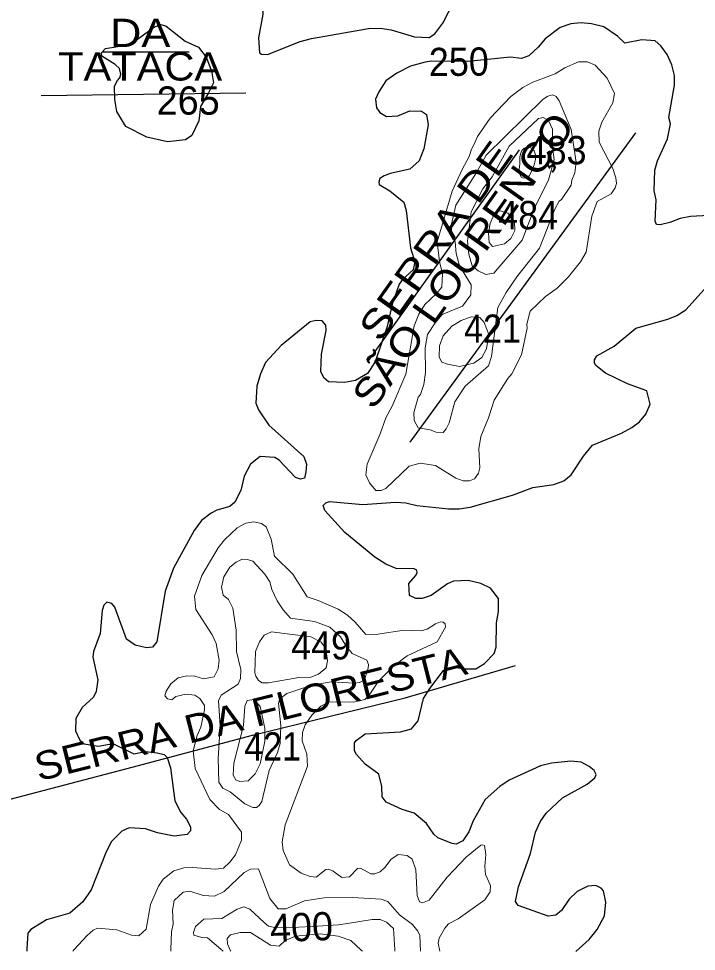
# Model space of a CAD drawing. Extents: x 499.9 to 555.3, y 9281.5 to 9336.8.
# Drawn here: x 515.65 to 519.48, y 9281.51 to 9286.8 of the extents above; entities that cross this region are included whole.
import ezdxf
from ezdxf.enums import TextEntityAlignment as Align

# ---------------------------------------------------------------- set-up
doc = ezdxf.new("R2010")
doc.units = 0
doc.header["$LTSCALE"] = 0.064
for name, color, linetype, lineweight in [('1', 7, 'Continuous', 25), ('2', 7, 'Continuous', 13), ('26', 7, 'Continuous', 25)]:
    doc.layers.add(name, color=color, linetype=linetype, lineweight=lineweight)
doc.layers.add('21', color=7, linetype='Continuous')
doc.layers.add('61', color=7, linetype='Continuous')

msp = doc.modelspace()

# ---------------------------------------------------------------- linework, layer by layer
at = {"layer": '1'}
for points in [[(517.0589, 9287.0762), (517.0198, 9286.9503), (517.0305, 9286.8859), (517.0274, 9286.8222), (517.0036, 9286.6877), (517.0099, 9286.6034)], [(517.0099, 9286.6034), (517.0196, 9286.5949), (517.0538, 9286.5932), (517.2384, 9286.6675), (517.3039, 9286.6848), (517.6266, 9286.7409), (517.692, 9286.7425), (517.754, 9286.7332), (517.8863, 9286.693), (517.9689, 9286.6902), (518.0013, 9286.711), (518.0475, 9286.771), (518.1416, 9286.9559)], [(519.5524, 9285.681), (519.4491, 9285.6764), (519.391, 9285.6635), (519.3317, 9285.6408), (519.2772, 9285.6288), (519.2571, 9285.631), (519.2494, 9285.65), (519.2539, 9285.7701), (519.243, 9285.8204), (519.2477, 9285.9373), (519.2624, 9285.9908), (519.3189, 9286.1149), (519.335, 9286.2015), (519.3274, 9286.2374), (519.3591, 9286.4189), (519.359, 9286.4753), (519.3439, 9286.5344), (519.3168, 9286.5933), (519.2815, 9286.6432), (519.2491, 9286.6707), (519.1735, 9286.6774), (519.0767, 9286.6571), (519.0368, 9286.6969), (518.9594, 9286.7504), (518.8888, 9286.7679), (518.8296, 9286.7727), (518.7711, 9286.7666), (518.7113, 9286.7463), (518.6265, 9286.6815), (518.5871, 9286.6345), (518.533, 9286.5866), (518.4933, 9286.5704), (518.4296, 9286.5786), (518.1879, 9286.5529), (517.9832, 9286.5555), (517.9472, 9286.5496), (517.8633, 9286.5269), (517.786, 9286.4874), (517.7247, 9286.4433), (517.6852, 9286.382), (517.6659, 9286.3396), (517.6722, 9286.2907), (517.6902, 9286.2641), (517.7288, 9286.2416), (517.793, 9286.2462), (517.8599, 9286.2745), (517.9266, 9286.2728), (517.9552, 9286.2531), (517.9646, 9286.1943), (517.9393, 9286.0584), (517.9121, 9285.9916), (517.8597, 9285.944), (517.7485, 9285.9198), (517.7143, 9285.9056), (517.6907, 9285.8904), (517.6841, 9285.8701), (517.6874, 9285.8567), (517.7472, 9285.821), (517.8263, 9285.7561), (517.8398, 9285.7094), (517.8638, 9285.4985), (517.8876, 9285.4179), (517.8797, 9285.3731), (517.8191, 9285.3182), (517.7998, 9285.2917), (517.7594, 9285.1789)], [(518.557, 9284.1403), (518.6755, 9284.1567), (518.7312, 9284.1784), (518.7738, 9284.2127), (518.8434, 9284.3172), (518.8939, 9284.3802), (519.0593, 9284.449), (519.1171, 9284.4795), (519.1601, 9284.5129), (519.1954, 9284.555), (519.2203, 9284.6132), (519.2028, 9284.6877), (519.093, 9284.7285), (518.9676, 9284.7883), (518.9132, 9284.8318), (518.9058, 9284.8441), (518.9059, 9284.8636), (518.9191, 9284.8855), (519.0161, 9284.9406), (519.1388, 9285.0423), (519.3213, 9285.0948), (519.3725, 9285.1149), (519.4225, 9285.1478), (519.5601, 9285.2998)], [(517.7594, 9285.1789), (517.7323, 9285.0516), (517.6639, 9284.852), (517.6208, 9284.7868), (517.5529, 9284.7463), (517.4898, 9284.7356)], [(517.4898, 9284.7356), (517.4005, 9284.7392), (517.373, 9284.7613), (517.3566, 9284.7975), (517.3602, 9284.8964), (517.387, 9285.0293), (517.3851, 9285.0601), (517.3636, 9285.0855), (517.3297, 9285.0873), (517.2958, 9285.0788), (517.1325, 9284.9457), (517.0439, 9284.8477), (517.014, 9284.7838), (516.9941, 9284.715), (516.9878, 9284.618), (517.0041, 9284.5806), (517.061, 9284.4938), (517.2606, 9284.316), (517.2744, 9284.2718), (517.2723, 9284.2289), (517.2644, 9284.194), (517.241, 9284.1875), (517.213, 9284.1969), (517.1197, 9284.2947), (517.0957, 9284.3105), (517.0133, 9284.3151), (516.9575, 9284.2724), (516.9224, 9284.2051), (516.9032, 9284.123), (516.8701, 9284.057), (516.8419, 9284.0337), (516.7673, 9284.0126), (516.7363, 9283.9955), (516.6811, 9283.9531), (516.6387, 9283.8961), (516.5213, 9283.6827), (516.4754, 9283.5539), (516.4276, 9283.2652), (516.4034, 9283.2365), (516.3701, 9283.232), (516.3048, 9283.2471), (516.2569, 9283.2819), (516.1893, 9283.4623), (516.1731, 9283.484), (516.1444, 9283.4904), (516.1276, 9283.4734), (516.1187, 9283.4441), (516.1073, 9283.3136), (516.0694, 9283.212), (516.0648, 9283.1785), (516.0931, 9283.0502), (516.0852, 9282.9843), (516.0702, 9282.9526), (516.0042, 9282.8941), (515.9686, 9282.8325), (515.9667, 9282.7619), (515.9915, 9282.7098), (516.0169, 9282.6876), (516.0955, 9282.6749), (516.1596, 9282.6869), (516.1864, 9282.6857), (516.297, 9282.632), (516.3646, 9282.6442), (516.4306, 9282.638), (516.4699, 9282.6273), (516.4855, 9282.611), (516.5048, 9282.5517), (516.53, 9282.3647), (516.5645, 9282.2995), (516.5959, 9282.2622), (516.6191, 9282.2183), (516.6181, 9282.1949), (516.5994, 9282.1753), (516.5261, 9282.1646), (516.4317, 9282.1832), (516.3629, 9282.2068), (516.2707, 9282.2126), (516.2295, 9282.1933), (516.1719, 9282.1358), (516.1401, 9282.0772), (516.0568, 9281.8606), (516.0086, 9281.7932), (515.9348, 9281.7291), (515.8036, 9281.6909), (515.7139, 9281.6363), (515.6984, 9281.6162), (515.6922, 9281.5272), (515.6913, 9281.5136)], [(517.8989, 9284.0385), (518.0794, 9284.0195), (518.1399, 9284.0195), (518.2012, 9284.0293), (518.4423, 9284.0974), (518.557, 9284.1403)], [(518.8005, 9281.5127), (518.8759, 9281.5797), (518.9213, 9281.636), (518.9629, 9281.7133), (518.9693, 9281.7916), (518.9572, 9281.8551), (518.9434, 9281.8707), (518.913, 9281.885), (518.868, 9281.8824), (518.8071, 9281.8522), (518.7615, 9281.808), (518.7197, 9281.7442), (518.6877, 9281.7181), (518.6439, 9281.7129), (518.4734, 9281.7715), (518.4588, 9281.7947), (518.4748, 9281.8779), (518.5442, 9282.0666), (518.5714, 9282.1876), (518.5972, 9282.2456), (518.6316, 9282.2957), (518.725, 9282.3828), (518.865, 9282.4594), (518.9071, 9282.4951), (518.9146, 9282.5154), (518.9033, 9282.5366), (518.8761, 9282.5604), (518.8299, 9282.5839), (518.7726, 9282.5901), (518.6627, 9282.5796), (518.6008, 9282.5644), (518.4219, 9282.483), (518.3698, 9282.4475), (518.286, 9282.3731), (518.2196, 9282.2512), (518.1945, 9282.1891), (518.1605, 9282.1385), (518.1232, 9282.1196), (518.0998, 9282.123), (518.0178, 9282.1553), (517.9962, 9282.1756), (517.9536, 9282.2368), (517.8843, 9282.2952), (517.8177, 9282.3169), (517.7258, 9282.3586), (517.7038, 9282.388), (517.7021, 9282.447), (517.6844, 9282.5168), (517.6078, 9282.5734), (517.5581, 9282.6278), (517.5478, 9282.6493), (517.5474, 9282.6933), (517.5566, 9282.7069), (517.6077, 9282.744), (517.8081, 9282.7558), (517.8699, 9282.774), (517.9077, 9282.8187), (517.9383, 9282.9459), (517.9729, 9283.0025), (518.0516, 9283.1029), (518.1114, 9283.1231), (518.1719, 9283.1124), (518.2329, 9283.1128), (518.2821, 9283.1432), (518.3375, 9283.2006), (518.3497, 9283.2357), (518.3501, 9283.3741), (518.3628, 9283.4374), (518.3622, 9283.5124), (518.3174, 9283.5709), (518.2616, 9283.5963), (518.1901, 9283.6136), (518.1066, 9283.6097), (518.0729, 9283.5939), (517.9806, 9283.5279), (517.9306, 9283.5121), (517.895, 9283.512), (517.8591, 9283.5294), (517.8554, 9283.5961), (517.8914, 9283.6409), (517.9012, 9283.6574), (517.9004, 9283.672), (517.8853, 9283.6789), (517.7827, 9283.6824), (517.7246, 9283.706), (517.6628, 9283.7461), (517.4928, 9283.8853), (517.3799, 9284.0109), (517.3702, 9284.0377), (517.3853, 9284.0536), (517.4055, 9284.0606), (517.5936, 9284.0434), (517.7791, 9284.0575), (517.8383, 9284.0527), (517.8989, 9284.0385)]]:
    msp.add_lwpolyline(points, dxfattribs=at)
msp.add_lwpolyline([(516.4877, 9286.0983), (516.3719, 9286.1255), (516.2521, 9286.186), (516.2019, 9286.2701), (516.1907, 9286.3378), (516.1889, 9286.4131), (516.2043, 9286.4459), (516.2192, 9286.4608), (516.2235, 9286.4817), (516.2161, 9286.5149), (516.1927, 9286.5362), (516.1163, 9286.5848), (516.114, 9286.6019), (516.137, 9286.6265), (516.2778, 9286.6505), (516.414, 9286.7499), (516.4515, 9286.7642), (516.4815, 9286.7546), (516.5891, 9286.6684), (516.6643, 9286.6358), (516.7076, 9286.578), (516.7376, 9286.5007), (516.7485, 9286.4321), (516.7198, 9286.3758), (516.6747, 9286.2993), (516.6657, 9286.2167), (516.6256, 9286.1343), (516.5896, 9286.1095)], close=True, dxfattribs=at)
at = {"layer": '2'}
for points in [[(518.4382, 9284.7836), (518.4933, 9284.8911), (518.5244, 9285.0427), (518.5222, 9285.0657), (518.5412, 9285.1395), (518.6291, 9285.2218), (518.6938, 9285.2705), (518.7579, 9285.3346), (518.8255, 9285.4179), (518.8585, 9285.4743), (518.8913, 9285.677), (518.9209, 9285.761), (519.0004, 9285.8033), (519.0221, 9285.838), (519.0293, 9285.8635), (519.0264, 9285.8949), (519.0086, 9285.9468), (518.9328, 9286.0976), (518.9309, 9286.1585), (518.9476, 9286.2102), (519.0089, 9286.3194), (519.0181, 9286.3724), (518.9774, 9286.4587), (518.9101, 9286.5325), (518.8657, 9286.5514), (518.8154, 9286.5516), (518.7374, 9286.5186), (518.6832, 9286.4845), (518.556, 9286.4374), (518.4999, 9286.4059), (518.4323, 9286.3554), (518.3147, 9286.2318), (518.2437, 9286.129), (518.2223, 9286.0824), (518.2084, 9286.0573), (518.1964, 9286.0158), (518.1558, 9285.9422), (518.1006, 9285.8198), (518.0157, 9285.5316), (518.0272, 9285.4209), (518.0445, 9285.35), (518.0411, 9285.2759), (518.0102, 9285.2383), (517.9453, 9285.1775), (517.9106, 9285.1217), (517.8852, 9285.0572), (517.8375, 9284.7818), (517.7607, 9284.6014), (517.7235, 9284.5357), (517.6914, 9284.4451), (517.6177, 9284.2718), (517.6119, 9284.2116), (517.6316, 9284.1661), (517.6673, 9284.123), (517.6982, 9284.1233), (517.7251, 9284.1346), (517.8555, 9284.2605), (517.9196, 9284.2788), (518.0055, 9284.2648), (518.1202, 9284.1934), (518.1615, 9284.1774), (518.1979, 9284.1774), (518.2266, 9284.1897), (518.2483, 9284.2209), (518.2574, 9284.2527), (518.2514, 9284.3602), (518.2614, 9284.4301), (518.3057, 9284.5342), (518.3377, 9284.636), (518.4151, 9284.7574)], [(518.8027, 9285.9831), (518.7742, 9286.1685), (518.7053, 9286.33), (518.6888, 9286.3559), (518.6673, 9286.3644), (518.6411, 9286.3577), (518.6149, 9286.3404), (518.2925, 9286.0234), (518.2374, 9285.925), (518.1198, 9285.7401), (518.0933, 9285.6238), (518.0988, 9285.5837), (518.1175, 9285.5321), (518.1226, 9285.4655), (518.1416, 9285.3963), (518.2066, 9285.2893), (518.2052, 9285.2316), (518.1588, 9285.1672), (518.044, 9285.1203), (518.003, 9285.073), (517.9602, 9285.0078), (517.9474, 9284.9322), (517.9489, 9284.7914), (517.9396, 9284.7231), (517.9201, 9284.6673), (517.9081, 9284.6515), (517.8831, 9284.5629), (517.8843, 9284.5194), (517.9068, 9284.4778), (517.9744, 9284.4666), (518.0095, 9284.4542), (518.0484, 9284.4522), (518.0667, 9284.4722), (518.0824, 9284.5069), (518.1143, 9284.6252), (518.1739, 9284.7139), (518.3048, 9284.8295), (518.322, 9284.882), (518.3584, 9285.1593), (518.4058, 9285.2449), (518.4667, 9285.3343), (518.5937, 9285.4956), (518.6808, 9285.717), (518.705, 9285.7631), (518.7181, 9285.7715), (518.7728, 9285.8539), (518.7766, 9285.8807), (518.7941, 9285.9223)], [(518.1866, 9285.5352), (518.2076, 9285.7025), (518.2737, 9285.8318), (518.3262, 9285.8995), (518.4221, 9286.0744), (518.5895, 9286.2299), (518.6149, 9286.2372), (518.645, 9286.219), (518.6674, 9286.17), (518.6677, 9286.0693), (518.6779, 9285.9971), (518.6449, 9285.883), (518.565, 9285.7182), (518.4969, 9285.5411), (518.3366, 9285.3543), (518.2903, 9285.3471), (518.2466, 9285.3676), (518.2126, 9285.3961), (518.1947, 9285.4627)], [(518.4831, 9286.0113), (518.4831, 9285.9732), (518.4798, 9285.9417), (518.4809, 9285.9232), (518.4842, 9285.9091), (518.4918, 9285.8961), (518.5048, 9285.8928), (518.5211, 9285.895), (518.5352, 9285.9069), (518.5472, 9285.9276), (518.5635, 9285.9678), (518.5711, 9285.9993), (518.5711, 9286.0254), (518.5646, 9286.0482), (518.5515, 9286.0634), (518.5287, 9286.07), (518.507, 9286.0624), (518.495, 9286.0504), (518.4863, 9286.0308)], [(518.3278, 9285.5058), (518.3098, 9285.5276), (518.3054, 9285.5816), (518.3144, 9285.6364), (518.336, 9285.6842), (518.3523, 9285.7029), (518.373, 9285.7069), (518.4155, 9285.6944), (518.4398, 9285.6696), (518.4536, 9285.6445), (518.4537, 9285.5966), (518.4316, 9285.551), (518.3968, 9285.521)], [(518.1412, 9284.8265), (518.2224, 9284.8455), (518.2672, 9284.8761), (518.2941, 9284.9263), (518.3076, 9285.0075), (518.2808, 9285.0757), (518.2567, 9285.104), (518.2072, 9285.1072), (518.1502, 9285.0863), (518.0985, 9285.0542), (518.0486, 9284.9988), (518.0283, 9284.943), (518.0271, 9284.8791), (518.0405, 9284.8502), (518.0728, 9284.8383)], [(516.843, 9282.4155), (516.8009, 9282.4375), (516.7791, 9282.4718), (516.7746, 9282.6046), (516.7871, 9282.7893), (516.7777, 9282.9316), (516.7918, 9282.9637), (516.8879, 9283.0257), (516.9014, 9283.0586), (516.9032, 9283.11), (516.8796, 9283.2118), (516.8779, 9283.3319), (516.8586, 9283.4576), (516.8341, 9283.5057), (516.803, 9283.5314), (516.7936, 9283.5762), (516.8076, 9283.6352), (516.8413, 9283.6899), (516.8773, 9283.7183), (516.9107, 9283.7337), (516.9415, 9283.7331), (516.9715, 9283.7233), (517.0401, 9283.6486), (517.0671, 9283.6064), (517.0787, 9283.5622), (517.1096, 9283.499), (517.1437, 9283.4465), (517.1837, 9283.4004), (517.32, 9283.3811), (517.4076, 9283.3492), (517.4682, 9283.2952), (517.497, 9283.2445), (517.5331, 9283.2006), (517.6176, 9283.1628), (517.6255, 9283.1384), (517.6245, 9283.1178), (517.6026, 9283.0515), (517.5755, 9283.0348), (517.5471, 9283.0313), (517.415, 9283.0391), (517.3055, 9283.0201), (517.1636, 9282.974), (517.1237, 9282.944), (517.1167, 9282.9186), (517.1293, 9282.7905), (517.126, 9282.6906), (517.1114, 9282.6389), (517.0639, 9282.5369), (517.0226, 9282.3618), (517.0065, 9282.3381), (516.9919, 9282.3281), (516.971, 9282.3267), (516.9263, 9282.348)], [(517.3004, 9283.2947), (517.0768, 9283.323), (517.0364, 9283.303), (517.0095, 9283.2668), (516.9871, 9283.2112), (516.983, 9283.091), (516.9876, 9283.0718), (517.004, 9283.0473), (517.0251, 9283.0345), (517.0601, 9283.0344), (517.2311, 9283.0642), (517.2995, 9283.0662), (517.3423, 9283.0828), (517.3864, 9283.1185), (517.3933, 9283.1588), (517.3855, 9283.2292), (517.3588, 9283.2651)], [(517.0132, 9282.5751), (516.9849, 9282.5188), (516.9443, 9282.4785), (516.8982, 9282.4752), (516.8755, 9282.4844), (516.8605, 9282.5105), (516.8647, 9282.578), (516.9185, 9282.7912), (516.9259, 9282.9013), (516.9398, 9282.9334), (516.978, 9282.9399), (517.013, 9282.8989), (517.0386, 9282.7779), (517.0385, 9282.7032)]]:
    msp.add_lwpolyline(points, close=True, dxfattribs=at)
for points in [[(518.0295, 9281.5129), (518.0215, 9281.5594), (518.0256, 9281.5879), (518.058, 9281.6445), (518.0793, 9281.6694), (518.1336, 9281.6975), (518.2848, 9281.8046), (518.3148, 9281.8503), (518.3178, 9281.885), (518.2878, 9281.9476), (518.2848, 9281.9934), (518.291, 9282.0604), (518.2837, 9282.1126), (518.274, 9282.116), (518.2624, 9282.1146), (518.1811, 9282.0488), (518.071, 9281.9323), (517.9698, 9281.8029), (517.9316, 9281.7884), (517.9154, 9281.7923), (517.9012, 9281.8287), (517.8937, 9281.9746), (517.873, 9282.035), (517.8445, 9282.0564), (517.7945, 9282.0607), (517.7518, 9282.0331), (517.7206, 9281.9899), (517.6914, 9281.9637), (517.6618, 9281.9522), (517.6397, 9281.9526), (517.5816, 9281.9841), (517.5646, 9281.9819), (517.519, 9281.9344), (517.4757, 9281.9302), (517.4259, 9281.9673), (517.401, 9281.9787), (517.3848, 9281.9756), (517.3304, 9281.9337), (517.2963, 9281.9358), (517.2449, 9281.9557), (517.1788, 9282.0031), (517.1427, 9282.084), (517.1374, 9282.1335), (517.155, 9282.2298), (517.2817, 9282.5625), (517.2772, 9282.6294), (517.2505, 9282.7057), (517.2518, 9282.7524), (517.2675, 9282.7964), (517.3063, 9282.8511), (517.3562, 9282.9014), (517.4048, 9282.9259), (517.5408, 9282.9246), (517.6051, 9282.939), (517.6263, 9282.9586), (517.6833, 9283.0437), (517.7674, 9283.1278), (517.8455, 9283.1863), (518.0156, 9283.2653), (518.0623, 9283.3485), (518.0611, 9283.3673), (518.0495, 9283.3776), (518.0345, 9283.379), (518.0047, 9283.3681), (517.9591, 9283.3373), (517.9227, 9283.3288), (517.8273, 9283.3318), (517.6787, 9283.309), (517.6117, 9283.3083), (517.551, 9283.3781), (517.5064, 9283.4178), (517.4542, 9283.4518), (517.3418, 9283.5003), (517.2786, 9283.5205), (517.1976, 9283.6486), (517.0945, 9283.7507), (517.0749, 9283.8468), (517.0469, 9283.9185), (517.0202, 9283.9369), (516.9773, 9283.9461), (516.9311, 9283.9384), (516.8827, 9283.9127), (516.81, 9283.8434), (516.7748, 9283.798), (516.6833, 9283.6416), (516.6408, 9283.5245), (516.6481, 9283.4496), (516.742, 9283.3056), (516.7634, 9283.2563), (516.7806, 9283.1624), (516.7758, 9283.114), (516.7519, 9283.0681), (516.6924, 9283.0569), (516.6439, 9283.0708), (516.598, 9283.074)], [(516.598, 9283.074), (516.5492, 9283.0615), (516.5075, 9283.0279), (516.4801, 9282.9865), (516.474, 9282.9611), (516.4881, 9282.9438)], [(516.4881, 9282.9438), (516.5126, 9282.9377), (516.5348, 9282.9564), (516.5928, 9282.9699), (516.6431, 9282.9642), (516.6711, 9282.9447), (516.6972, 9282.9052), (516.6977, 9282.8807), (516.677, 9282.7821), (516.6567, 9282.7351), (516.6329, 9282.6483), (516.645, 9282.5489), (516.7277, 9282.3731), (516.7833, 9282.316), (516.8332, 9282.2882), (516.9077, 9282.1876), (516.9063, 9282.1431), (516.8725, 9282.0597), (516.8416, 9282.0175), (516.8048, 9281.983), (516.7609, 9281.9776), (516.6279, 9281.9886), (516.5816, 9281.985), (516.5245, 9281.9694), (516.4638, 9281.9214), (516.4367, 9281.8818), (516.3915, 9281.779), (516.367, 9281.6377), (516.326, 9281.601), (516.2849, 9281.6035), (516.2014, 9281.6352), (516.0917, 9281.6447), (516.0678, 9281.6336), (516.0325, 9281.6031), (515.958, 9281.5208), (515.9514, 9281.5136)], [(516.5068, 9281.5134), (516.5072, 9281.5225), (516.5117, 9281.6238), (516.5211, 9281.668), (516.5168, 9281.7468), (516.5264, 9281.8007), (516.5772, 9281.8484), (516.614, 9281.8535), (516.6909, 9281.8282), (516.7534, 9281.8254), (516.8084, 9281.8524), (516.9231, 9281.9587), (516.9576, 9281.979), (517.0033, 9281.9803), (517.067, 9281.8128), (517.1151, 9281.7535), (517.158, 9281.7537), (517.2631, 9281.7996), (517.3753, 9281.8151), (517.5359, 9281.8183), (517.6975, 9281.8087), (517.7356, 9281.7959), (517.8026, 9281.7198), (517.8746, 9281.6649), (517.9057, 9281.6273), (517.917, 9281.6028), (517.9203, 9281.5129)], [(517.775, 9281.513), (517.7745, 9281.5218), (517.7672, 9281.6417), (517.729, 9281.6789), (517.6918, 9281.6923), (517.6465, 9281.6926), (517.5184, 9281.6722), (517.4562, 9281.6634), (517.3068, 9281.6526), (517.1516, 9281.6464), (517.087, 9281.6502), (517.0607, 9281.6562), (517.0347, 9281.6768), (516.9548, 9281.7524), (516.9196, 9281.7642), (516.8827, 9281.7515), (516.7957, 9281.6979), (516.6944, 9281.6952), (516.6472, 9281.6541), (516.6346, 9281.6199), (516.6367, 9281.605), (516.6835, 9281.5911), (516.7143, 9281.5899), (516.7893, 9281.5253), (516.8026, 9281.5133)], [(517.5929, 9281.5131), (517.585, 9281.5203), (517.5255, 9281.5745), (517.4547, 9281.5985), (517.3533, 9281.6118), (517.2127, 9281.5995), (517.155, 9281.5742), (517.1203, 9281.5413), (517.0712, 9281.5468), (516.9583, 9281.6193), (516.8999, 9281.6199), (516.8442, 9281.6065), (516.8264, 9281.5851), (516.8273, 9281.5546), (516.8449, 9281.5163), (516.8463, 9281.5133)]]:
    msp.add_lwpolyline(points, dxfattribs=at)
at = {"layer": '26'}
for p, q in [((516.1192, 9286.6076), (516.6107, 9286.6076)), ((515.7739, 9286.3619), (516.9316, 9286.3761)), ((517.8613, 9284.398), (519.139, 9286.1492)), ((517.6258, 9284.8583), (518.4803, 9286.054))]:
    msp.add_line(p, q, dxfattribs=at)
msp.add_lwpolyline([(515.5618, 9282.3651), (516.2881, 9282.5556), (516.97, 9282.7371), (517.8336, 9282.9497), (518.458, 9283.1313)], dxfattribs=at)

# ---------------------------------------------------------------- texts
at = {"layer": '21'}
msp.add_text('265', height=0.16, dxfattribs=at).set_placement((516.4268, 9286.2526))
for s, width, p in [('483', 0.95, (518.5214, 9285.9714)), ('484', 0.95, (518.3606, 9285.6037)), ('421', 0.9, (518.1676, 9284.9602)), ('449', 0.95, (517.188, 9283.1663)), ('421', 0.9, (516.9225, 9282.5938))]:
    msp.add_text(s, height=0.16, dxfattribs=dict(at, width=width)).set_placement(p)
at = {"layer": '26'}
for s, width, p in [('DA', 1.15, (516.3334, 9286.6359)), ('TATACA', 1.1, (516.3335, 9286.4459))]:
    msp.add_text(s, height=0.16, dxfattribs=dict(at, width=width)).set_placement(p, align=Align.CENTER)
for s, rotation, width, p in [('SÃO LOURENÇO', 54.645, 1.15, (518.2271, 9285.3819)), ('SERRA DE', 54.645, 1.2, (518.0721, 9285.4919)), ('SERRA DA FLORESTA', 14.036, 1.1, (516.9769, 9282.78))]:
    msp.add_text(s, height=0.16, rotation=rotation, dxfattribs=dict(at, width=width)).set_placement(p, align=Align.CENTER)
at = {"layer": '61', "width": 0.95}
msp.add_text('250', height=0.16, rotation=0.591, dxfattribs=at).set_placement((518.1383, 9286.4724), align=Align.CENTER)
at = {"layer": '61'}
msp.add_text('400', height=0.16, rotation=2.175, dxfattribs=at).set_placement((517.2497, 9281.5704), align=Align.CENTER)

doc.saveas('drawing.dxf')
